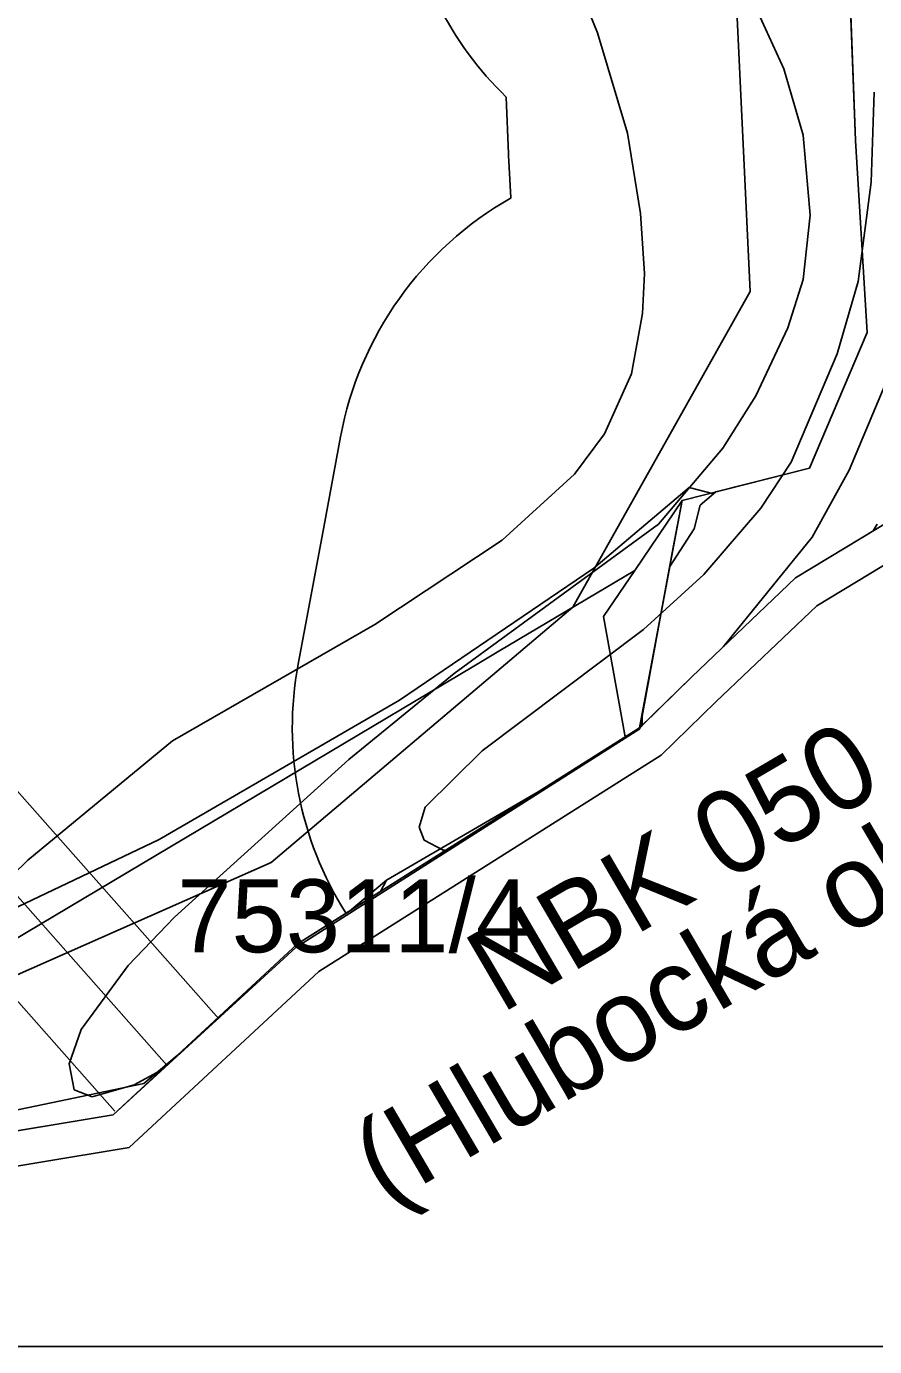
# Model space of a CAD drawing. Extents: x -758499 to -754160, y -1175205 to -1172032.
# Drawn here: x -755913.6 to -755791.5, y -1175205.3 to -1175015.3 of the extents above; entities that cross this region are included whole.
import ezdxf

# ---------------------------------------------------------------- set-up
doc = ezdxf.new("R2010")
doc.units = 0
for name, color, linetype in [('A040_Les50_p', 7, 'Continuous'), ('A041_BPEJ_p', 7, 'Continuous'), ('A043_InvPuda_p', 7, 'Continuous'), ('A073_ElVed_l_VN', 7, 'Continuous'), ('A073_ElVed_op', 7, 'Continuous'), ('HRANICE řešeného území', 7, 'Continuous'), ('PLOCHY NL lesní', 7, 'Continuous'), ('PLOCHY NZt zeměděl-trvalý travní porost', 7, 'Continuous'), ('PLOCHY VV vodní a vodohospodářské', 7, 'Continuous'), ('rámeček', 7, 'Continuous'), ('vrstevnice', 7, 'Continuous'), ('ÚSES LBC jako součást RBK', 7, 'Continuous'), ('ÚSES NBK funkční', 7, 'Continuous')]:
    doc.layers.add(name, color=color, linetype=linetype)

msp = doc.modelspace()

# ---------------------------------------------------------------- linework, layer by layer
at = {"layer": 'A040_Les50_p'}
for p, q in [((-755844.21, -1175033.61), (-755844.53, -1175025.45)), ((-755843.85, -1175039.96), (-755844.16, -1175034.67)), ((-755874.48, -1175107.05), (-755870.81, -1175087.36))]:
    msp.add_line(p, q, dxfattribs=at)
msp.add_lwpolyline([(-755870.81, -1175087.35), (-755869.64, -1175081.09), (-755868.39, -1175074.33)], dxfattribs=at)
for centre, start, end in [((-755809.71, -1174989.56), 187.6914, 225.8674), ((-755794.25, -1175031.69), 182.1954, 183.415), ((-755819.23, -1175083.48), 119.4925, 169.457), ((-755821.66, -1175096.52), 169.43, 169.4418), ((-755825.33, -1175116.21), 169.4418, 212.2932)]:
    msp.add_arc(centre, 50, start, end, dxfattribs=at)
at = {"layer": 'A041_BPEJ_p'}
for p, q in [((-755794.25, -1175031.69), (-755795.07, -1175010.3)), ((-755795.07, -1175010.3), (-755794.25, -1175031.69)), ((-755792.6, -1175059.34), (-755794.25, -1175031.69)), ((-755794.25, -1175031.69), (-755792.6, -1175059.34)), ((-755800.87, -1175078.84), (-755792.6, -1175059.34)), ((-755792.6, -1175059.34), (-755800.87, -1175078.84)), ((-755814.35, -1175082.25), (-755800.87, -1175078.84)), ((-755800.87, -1175078.84), (-755814.35, -1175082.25)), ((-755818.2, -1175081.64), (-755831.92, -1175093.25)), ((-755831.92, -1175093.25), (-755818.2, -1175081.64)), ((-755814.68, -1175082.53), (-755818.2, -1175081.64)), ((-755818.2, -1175081.64), (-755814.68, -1175082.53)), ((-755816.62, -1175084.19), (-755814.68, -1175082.53)), ((-755814.68, -1175082.53), (-755816.62, -1175084.19)), ((-755814.68, -1175082.53), (-755814.35, -1175082.25)), ((-755814.35, -1175082.25), (-755814.68, -1175082.53)), ((-755817.5, -1175087.57), (-755816.62, -1175084.19)), ((-755816.62, -1175084.19), (-755817.5, -1175087.57)), ((-755821, -1175093.01), (-755817.5, -1175087.57)), ((-755817.5, -1175087.57), (-755821, -1175093.01)), ((-755831.92, -1175093.25), (-755859.9, -1175112.25)), ((-755859.9, -1175112.25), (-755831.92, -1175093.25)), ((-755824.96, -1175114.25), (-755821, -1175093.01)), ((-755821, -1175093.01), (-755824.96, -1175114.25)), ((-755859.9, -1175112.25), (-755894.47, -1175132.31)), ((-755894.47, -1175132.31), (-755859.9, -1175112.25)), ((-755824.98, -1175115.87), (-755824.96, -1175114.25)), ((-755824.96, -1175114.25), (-755824.98, -1175115.87)), ((-755861.79, -1175138.16), (-755839.93, -1175125.44)), ((-755839.93, -1175125.44), (-755861.79, -1175138.16)), ((-755894.47, -1175132.31), (-755969.03, -1175167.68)), ((-755969.03, -1175167.68), (-755894.47, -1175132.31)), ((-755867.09, -1175142.6), (-755861.79, -1175138.16)), ((-755861.79, -1175138.16), (-755867.09, -1175142.6)), ((-755861.79, -1175138.16), (-755862.62, -1175139.77)), ((-755862.62, -1175139.77), (-755861.79, -1175138.16)), ((-755896.72, -1175167.41), (-755891.91, -1175163.39)), ((-755891.91, -1175163.39), (-755896.72, -1175167.41)), ((-755960.32, -1175180.61), (-755896.72, -1175167.41)), ((-755896.72, -1175167.41), (-755960.32, -1175180.61))]:
    msp.add_line(p, q, dxfattribs=at)
for points in [[(-755720.04, -1174982.26), (-755752.01, -1174977.03), (-755775.55, -1174983.52), (-755770.16, -1175017.43), (-755779.2, -1175029.29), (-755772.94, -1175041.86), (-755781.67, -1175081.81), (-755802.88, -1175094.65), (-755817.82, -1175108.9), (-755824.98, -1175115.87)], [(-755891.91, -1175163.39), (-755901.11, -1175171.91), (-755962.61, -1175182.12), (-755967.93, -1175173.86), (-755970.23, -1175170.3), (-755980, -1175155.16), (-755989.3, -1175131.17), (-755997.26, -1175110.65), (-756007.42, -1175079.12), (-756010.47, -1175065.36), (-756012.45, -1175056.4), (-756014.63, -1175056.53), (-756020.55, -1175056.87), (-756024.99, -1175057.13), (-756025.02, -1175056.01)], [(-755824.98, -1175115.87), (-755825.33, -1175116.21), (-755839.93, -1175125.44)], [(-755839.93, -1175125.44), (-755862.62, -1175139.77)], [(-755862.62, -1175139.77), (-755867.09, -1175142.6)], [(-755867.09, -1175142.6), (-755874.57, -1175147.33), (-755891.91, -1175163.39)]]:
    msp.add_lwpolyline(points, dxfattribs=at)
at = {"layer": 'A043_InvPuda_p'}
for p, q in [((-755813.02, -1174976.86), (-755809.43, -1175053.41)), ((-755809.43, -1175053.41), (-755834.96, -1175098.84)), ((-755834.96, -1175098.84), (-755878.36, -1175135.59)), ((-755878.36, -1175135.59), (-755967.25, -1175174.91))]:
    msp.add_line(p, q, dxfattribs=at)
at = {"layer": 'A073_ElVed_l_VN'}
msp.add_lwpolyline([(-756151.29, -1174713.5), (-756135.23, -1174756.26), (-756122.2, -1174791.1), (-756097.28, -1174856.89), (-756073.2, -1174920.96), (-756045.75, -1174993.38), (-755997.9, -1175046.82), (-755928.37, -1175125.25), (-755893.37, -1175164.75)], dxfattribs=at)
at = {"layer": 'A073_ElVed_op'}
for points in [[(-755900.86, -1175171.38), (-755935.85, -1175131.88), (-756005.37, -1175053.47), (-756054.44, -1174998.66), (-756082.56, -1174924.49), (-756106.64, -1174860.42), (-756131.56, -1174794.62), (-756144.59, -1174759.77), (-756160.65, -1174717.02), (-756160.91, -1174713.77), (-756159.57, -1174708.77), (-756155.91, -1174705.11), (-756150.91, -1174703.77), (-756145.91, -1174705.11), (-756143, -1174708.16), (-756141.93, -1174709.98)], [(-756141.93, -1174709.98), (-756125.87, -1174752.75), (-756112.84, -1174787.58), (-756087.92, -1174853.36), (-756063.84, -1174917.43), (-756037.06, -1174988.1), (-755990.43, -1175040.17), (-755920.89, -1175118.62), (-755885.89, -1175158.11)]]:
    msp.add_lwpolyline(points, dxfattribs=at)
at = {"layer": 'HRANICE řešeného území'}
for points in [[(-755781.67, -1175081.81), (-755802.88, -1175094.65), (-755817.82, -1175108.9), (-755825.33, -1175116.21), (-755874.57, -1175147.33), (-755901.11, -1175171.91), (-755962.61, -1175182.12), (-755967.93, -1175173.86), (-755970.23, -1175170.3), (-755980, -1175155.16), (-755989.3, -1175131.17), (-755997.26, -1175110.65), (-756007.42, -1175079.12), (-756010.47, -1175065.36), (-756012.45, -1175056.4), (-756014.63, -1175056.53), (-756020.55, -1175056.87), (-756024.99, -1175057.13), (-756025.22, -1175049.43), (-756025.45, -1175041.49), (-756043.4, -1175017.24), (-756085.49, -1174960.4)], [(-755777.24, -1175084.98), (-755799.82, -1175098.64), (-755814.35, -1175112.5), (-755822.22, -1175120.16), (-755871.51, -1175151.31), (-755898.81, -1175176.6), (-755965.03, -1175187.59), (-755972.13, -1175176.57), (-755974.43, -1175173.01), (-755984.48, -1175157.44), (-755993.96, -1175132.98), (-756001.97, -1175112.32), (-756012.25, -1175080.43), (-756015.35, -1175066.44), (-756016.41, -1175061.64), (-756020.26, -1175061.86), (-756029.83, -1175062.42), (-756030.22, -1175049.58), (-756030.4, -1175043.2), (-756047.42, -1175020.22), (-756089.7, -1174963.12)]]:
    msp.add_lwpolyline(points, dxfattribs=at)
at = {"layer": 'PLOCHY NL lesní'}
for points in [[(-755825.33, -1175116.21), (-755821.66, -1175096.52), (-755820.49, -1175090.25), (-755819.23, -1175083.48), (-755800.87, -1175078.84), (-755792.6, -1175059.34), (-755794.25, -1175031.69), (-755795.07, -1175010.3), (-755802.77, -1174995.47), (-755809.71, -1174989.56), (-755816.31, -1174940.69), (-755821.94, -1174898.97), (-755825.57, -1174891.64), (-755827.97, -1174886.82), (-755818.32, -1174884.47), (-755813.62, -1174883.31), (-755813.98, -1174880.72), (-755812.28, -1174880.28), (-755816.26, -1174870.67), (-755836.08, -1174822.75), (-755829.25, -1174821.4)], [(-755720.04, -1174982.26), (-755752.01, -1174977.03), (-755775.55, -1174983.52), (-755770.16, -1175017.43), (-755779.2, -1175029.29), (-755772.94, -1175041.86), (-755781.67, -1175081.81), (-755802.88, -1175094.65), (-755817.82, -1175108.9), (-755825.33, -1175116.21)]]:
    msp.add_lwpolyline(points, dxfattribs=at)
at = {"layer": 'PLOCHY NZt zeměděl-trvalý travní porost'}
msp.add_lwpolyline([(-756001.4, -1174961.74), (-755873.08, -1174988.84), (-755827.98, -1174989.48), (-755809.71, -1174989.56), (-755802.77, -1174995.47), (-755795.07, -1175010.3), (-755794.25, -1175031.69), (-755792.6, -1175059.34), (-755800.87, -1175078.84), (-755819.23, -1175083.48), (-755821.66, -1175096.52), (-755825.31, -1175116.36), (-755874.83, -1175147.83), (-755901.11, -1175171.91), (-755923.06, -1175175.55), (-756013.17, -1175033.56), (-756012.37, -1175013.68)], close=True, dxfattribs=at)
at = {"layer": 'PLOCHY VV vodní a vodohospodářské'}
msp.add_line((-755791.72, -1175087.89), (-755791.12, -1175086.92), dxfattribs=at)
at = {"layer": 'rámeček'}
msp.add_lwpolyline([(-758499.33, -1172031.63), (-754245.02, -1172031.63), (-754245.02, -1175205.28), (-758499.33, -1175205.28)], close=True, dxfattribs=at)
at = {"layer": 'vrstevnice'}
for p, q in [((-755804.56, -1175021.39), (-755822.74, -1174981.56)), ((-755804.56, -1175021.39), (-755822.74, -1174981.56)), ((-755831.4, -1175016.2), (-755835.15, -1175006.96)), ((-755831.4, -1175016.2), (-755835.15, -1175006.96)), ((-755827.07, -1175030.63), (-755831.4, -1175016.2)), ((-755827.07, -1175030.63), (-755831.4, -1175016.2)), ((-755801.81, -1175030.92), (-755804.56, -1175021.39)), ((-755801.81, -1175030.92), (-755804.56, -1175021.39)), ((-755792, -1175037.7), (-755791.57, -1175024.71)), ((-755792, -1175037.7), (-755791.57, -1175024.71)), ((-755825.19, -1175042.18), (-755827.07, -1175030.63)), ((-755825.19, -1175042.18), (-755827.07, -1175030.63)), ((-755800.8, -1175042.46), (-755801.81, -1175030.92)), ((-755800.8, -1175042.46), (-755801.81, -1175030.92)), ((-755793.88, -1175051.99), (-755792, -1175037.7)), ((-755793.88, -1175051.99), (-755792, -1175037.7)), ((-755824.62, -1175050.84), (-755825.19, -1175042.18)), ((-755824.62, -1175050.84), (-755825.19, -1175042.18)), ((-755801.81, -1175051.7), (-755800.8, -1175042.46)), ((-755801.81, -1175051.7), (-755800.8, -1175042.46)), ((-755824.91, -1175056.61), (-755824.62, -1175050.84)), ((-755824.91, -1175056.61), (-755824.62, -1175050.84)), ((-755803.98, -1175058.63), (-755801.81, -1175051.7)), ((-755803.98, -1175058.63), (-755801.81, -1175051.7)), ((-755796.91, -1175062.38), (-755793.88, -1175051.99)), ((-755796.91, -1175062.38), (-755793.88, -1175051.99)), ((-755826.49, -1175065.27), (-755824.91, -1175056.61)), ((-755826.49, -1175065.27), (-755824.91, -1175056.61)), ((-755808.6, -1175068.44), (-755803.98, -1175058.63)), ((-755808.6, -1175068.44), (-755803.98, -1175058.63)), ((-755803.54, -1175077.97), (-755796.91, -1175062.38)), ((-755803.54, -1175077.97), (-755796.91, -1175062.38)), ((-755830.39, -1175073.93), (-755826.49, -1175065.27)), ((-755830.39, -1175073.93), (-755826.49, -1175065.27)), ((-755795.17, -1175079.12), (-755788.97, -1175064.4)), ((-755813.36, -1175075.95), (-755808.6, -1175068.44)), ((-755813.36, -1175075.95), (-755808.6, -1175068.44)), ((-755834.72, -1175079.7), (-755830.39, -1175073.93)), ((-755834.72, -1175079.7), (-755830.39, -1175073.93)), ((-755822.6, -1175086.92), (-755813.36, -1175075.95)), ((-755822.6, -1175086.92), (-755813.36, -1175075.95)), ((-755807.87, -1175084.61), (-755803.54, -1175077.97)), ((-755807.87, -1175084.61), (-755803.54, -1175077.97)), ((-755845.11, -1175089.22), (-755834.72, -1175079.7)), ((-755845.11, -1175089.22), (-755834.72, -1175079.7)), ((-755800.51, -1175088.79), (-755795.17, -1175079.12)), ((-755816.1, -1175094.13), (-755807.87, -1175084.61)), ((-755816.1, -1175094.13), (-755807.87, -1175084.61)), ((-755852.04, -1175108.42), (-755822.6, -1175086.92)), ((-755852.04, -1175108.42), (-755822.6, -1175086.92)), ((-755863.44, -1175101.35), (-755845.11, -1175089.22)), ((-755863.44, -1175101.35), (-755845.11, -1175089.22)), ((-755813.25, -1175104.54), (-755800.51, -1175088.79)), ((-755824.76, -1175102.07), (-755816.1, -1175094.13)), ((-755824.76, -1175102.07), (-755816.1, -1175094.13)), ((-755892.59, -1175118.09), (-755863.44, -1175101.35)), ((-755892.59, -1175118.09), (-755863.44, -1175101.35)), ((-755848, -1175119.53), (-755824.76, -1175102.07)), ((-755848, -1175119.53), (-755824.76, -1175102.07)), ((-755867.2, -1175120.79), (-755852.04, -1175108.42)), ((-755867.2, -1175120.79), (-755852.04, -1175108.42)), ((-755913.38, -1175135.26), (-755892.59, -1175118.09)), ((-755913.38, -1175135.26), (-755892.59, -1175118.09)), ((-755856.22, -1175127.62), (-755848, -1175119.53)), ((-755856.22, -1175127.62), (-755848, -1175119.53)), ((-755892.3, -1175143.49), (-755867.2, -1175120.79)), ((-755892.3, -1175143.49), (-755867.2, -1175120.79)), ((-755857.09, -1175130.5), (-755856.22, -1175127.62)), ((-755857.09, -1175130.5), (-755856.22, -1175127.62)), ((-755856.37, -1175132.38), (-755857.09, -1175130.5)), ((-755856.37, -1175132.38), (-755857.09, -1175130.5)), ((-755853.63, -1175133.82), (-755856.37, -1175132.38)), ((-755853.63, -1175133.82), (-755856.37, -1175132.38)), ((-755853.24, -1175133.85), (-755853.63, -1175133.82)), ((-755853.24, -1175133.85), (-755853.63, -1175133.82)), ((-755923.91, -1175145.51), (-755913.38, -1175135.26)), ((-755923.91, -1175145.51), (-755913.38, -1175135.26)), ((-755898.94, -1175150.42), (-755892.3, -1175143.49)), ((-755898.94, -1175150.42), (-755892.3, -1175143.49)), ((-755905.73, -1175159.65), (-755898.94, -1175150.42)), ((-755905.73, -1175159.65), (-755898.94, -1175150.42)), ((-755907.46, -1175164.56), (-755905.73, -1175159.65)), ((-755907.46, -1175164.56), (-755905.73, -1175159.65)), ((-755906.74, -1175168.31), (-755907.46, -1175164.56)), ((-755906.74, -1175168.31), (-755907.46, -1175164.56)), ((-755894.19, -1175165.5), (-755898.08, -1175167.59)), ((-755894.19, -1175165.5), (-755898.08, -1175167.59)), ((-755898.08, -1175167.59), (-755904.14, -1175169.32)), ((-755898.08, -1175167.59), (-755904.14, -1175169.32)), ((-755904.14, -1175169.32), (-755906.74, -1175168.31)), ((-755904.14, -1175169.32), (-755906.74, -1175168.31))]:
    msp.add_line(p, q, dxfattribs=at)
at = {"layer": 'ÚSES LBC jako součást RBK'}
for p, q in [((-755795.07, -1175010.3), (-755794.25, -1175031.69)), ((-755794.25, -1175031.69), (-755792.6, -1175059.34)), ((-755792.6, -1175059.34), (-755800.87, -1175078.84)), ((-755800.87, -1175078.84), (-755819.23, -1175083.48)), ((-755819.23, -1175083.48), (-755826.04, -1175093.56)), ((-755826.04, -1175093.56), (-755830.55, -1175100.22)), ((-755830.55, -1175100.22), (-755827.41, -1175117.52))]:
    msp.add_line(p, q, dxfattribs=at)
at = {"layer": 'ÚSES NBK funkční'}
for p, q in [((-755826.04, -1175093.56), (-755845.6, -1175105.2)), ((-755845.6, -1175105.2), (-755849.21, -1175107.34)), ((-755849.21, -1175107.34), (-755927.96, -1175154.24))]:
    msp.add_line(p, q, dxfattribs=at)

# ---------------------------------------------------------------- texts
at = {"layer": 'A041_BPEJ_p'}
msp.add_text('75311/4', height=10.5, dxfattribs=at).set_placement((-755891.88, -1175148.53))
at = {"layer": 'ÚSES NBK funkční'}
for s, p in [('(Hlubocká obora-K118)', (-755861.89, -1175185.16)), ('NBK 050 (117) ', (-755845.28, -1175157.45))]:
    msp.add_text(s, height=12, rotation=30.3305, dxfattribs=at).set_placement(p)

doc.saveas('drawing.dxf')
